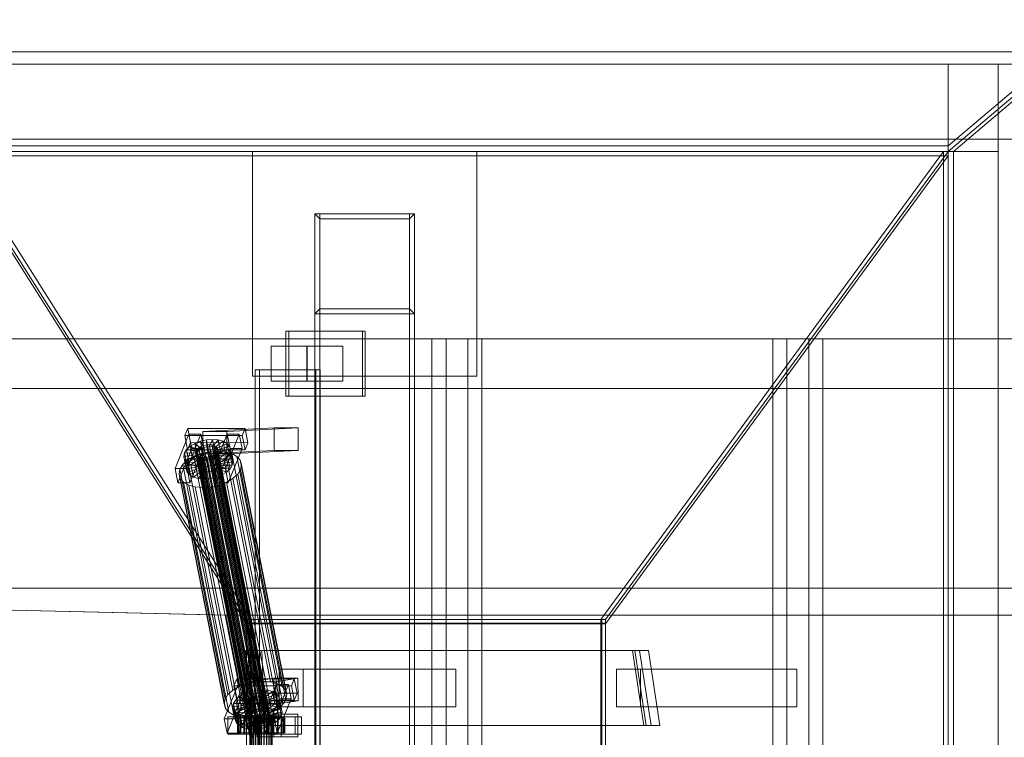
# Model space of a CAD drawing. Header units: millimetres. Extents: x -4395 to 65662, y -65530 to 6847.
# Tile 498 of 656: x 1730 to 2519, y -17870 to -17294. Entities that reach past the tile are written whole.
import ezdxf

# ---------------------------------------------------------------- set-up
doc = ezdxf.new("R2010")
doc.units = ezdxf.units.MM
for name, color, linetype, lineweight in [('superior_C01', 7, 'Continuous', 0), ('superior_tolva', 7, 'Continuous', 0), ('superior_tolva-C01', 7, 'Continuous', 0)]:
    doc.layers.add(name, color=color, linetype=linetype, lineweight=lineweight)

msp = doc.modelspace()

# ---------------------------------------------------------------- linework, layer by layer
at = {"layer": 'superior_C01'}
for p, q in [((1916.267, -17580), (1916.267, -17400)), ((1916.267, -17400), (2096.267, -17400)), ((2096.267, -17400), (2096.267, -17580)), ((2046.267, -17450), (1966.267, -17450)), ((1970.267, -17454), (1966.267, -17450)), ((1966.267, -17450), (1966.267, -17530)), ((1966.267, -17450), (1966.267, -18550)), ((1970.267, -17450), (1966.267, -17450)), ((1970.267, -18550), (1970.267, -17450)), ((1970.267, -17450), (2042.267, -17450)), ((2042.267, -17454), (1970.267, -17454)), ((1970.267, -17454), (1970.267, -17526)), ((2042.267, -17454), (2046.267, -17450)), ((2042.267, -17450), (2042.267, -18550)), ((2046.267, -17450), (2042.267, -17450)), ((2042.267, -17526), (2042.267, -17454)), ((2046.267, -17530), (2046.267, -17450)), ((2046.267, -18550), (2046.267, -17450)), ((1966.267, -17530), (1970.267, -17526)), ((1970.267, -17526), (2042.267, -17526)), ((2042.267, -17526), (2046.267, -17530)), ((1966.267, -17530), (2046.267, -17530)), ((2004.488, -17544), (1943.09, -17544)), ((1943.09, -17544), (1943.09, -17596)), ((1945.348, -17544), (1943.09, -17544)), ((1945.348, -17596), (1945.348, -17544)), ((1945.348, -17544), (2006.746, -17544)), ((2004.488, -17596), (2004.488, -17544)), ((2004.488, -17544), (2006.746, -17544)), ((2006.746, -17544), (2006.746, -17596)), ((2589.177, -17550), (1437.97, -17550)), ((1449.26, -17550), (2600.468, -17550)), ((2672.163, -17550), (1485.391, -17550)), ((1494.418, -17550), (2681.189, -17550)), ((2088.995, -17550), (2060.214, -17550)), ((2060.214, -17550), (2060.214, -18450)), ((2071.504, -17550), (2060.214, -17550)), ((2071.504, -18450), (2071.504, -17550)), ((2071.504, -17550), (2100.285, -17550)), ((2088.995, -18450), (2088.995, -17550)), ((2088.995, -17550), (2100.285, -17550)), ((2100.285, -17550), (2100.285, -18450)), ((2362.406, -17550), (2333.626, -17550)), ((2333.626, -17550), (2333.626, -18450)), ((2344.916, -17550), (2333.626, -17550)), ((2344.916, -18450), (2344.916, -17550)), ((2344.916, -17550), (2373.697, -17550)), ((2362.406, -18450), (2362.406, -17550)), ((2362.406, -17550), (2373.697, -17550)), ((2373.697, -17550), (2373.697, -18450)), ((1960.077, -17556), (1931.297, -17556)), ((1931.297, -17556), (1931.297, -17584)), ((1959.963, -17556), (1931.297, -17556)), ((1959.963, -17584), (1959.963, -17556)), ((1959.963, -17556), (1988.743, -17556)), ((1960.077, -17584), (1960.077, -17556)), ((1960.077, -17556), (1988.743, -17556)), ((1988.743, -17556), (1988.743, -17584)), ((1967.232, -17575), (1918.497, -17575)), ((1918.497, -17575), (1918.497, -18425)), ((1921.884, -17575), (1918.497, -17575)), ((1921.884, -18425), (1921.884, -17575)), ((1921.884, -17575), (1970.619, -17575)), ((1967.232, -18425), (1967.232, -17575)), ((1967.232, -17575), (1970.619, -17575)), ((1970.619, -17575), (1970.619, -18425)), ((2096.267, -17580), (1916.267, -17580)), ((1437.97, -17590), (2589.177, -17590)), ((1449.26, -17590), (2600.468, -17590)), ((1485.391, -17590), (2672.163, -17590)), ((1494.418, -17590), (2681.189, -17590)), ((1931.297, -17584), (1960.077, -17584)), ((1931.297, -17584), (1959.963, -17584)), ((1988.743, -17584), (1959.963, -17584)), ((1988.743, -17584), (1960.077, -17584)), ((1943.09, -17596), (2004.488, -17596)), ((1943.09, -17596), (1945.348, -17596)), ((2006.746, -17596), (1945.348, -17596)), ((2006.746, -17596), (2004.488, -17596)), ((1864.346, -17621.857), (1862.027, -17627.592)), ((1866.599, -17633.325), (1864.346, -17621.857)), ((1864.346, -17621.857), (1910.394, -17621.914)), ((1933.741, -17621.488), (1876.549, -17624.356)), ((1895.736, -17624.356), (1952.928, -17621.488)), ((1908.076, -17627.65), (1910.394, -17621.914)), ((1910.394, -17621.914), (1912.648, -17633.382)), ((1933.813, -17639.486), (1933.741, -17621.488)), ((1933.741, -17621.488), (1952.928, -17621.488)), ((1952.928, -17621.488), (1953, -17639.486)), ((1865.369, -17626.449), (1854.24, -17653.98)), ((1908.076, -17627.65), (1862.027, -17627.592)), ((1862.027, -17627.592), (1864.281, -17639.061)), ((1863.833, -17653.992), (1874.963, -17626.461)), ((1867.623, -17637.917), (1865.369, -17626.449)), ((1865.369, -17626.449), (1874.963, -17626.461)), ((1874.581, -17632.183), (1879.417, -17631.1)), ((1874.963, -17626.461), (1877.216, -17637.929)), ((1895.736, -17624.356), (1876.549, -17624.356)), ((1876.549, -17624.356), (1876.621, -17642.354)), ((1879.417, -17631.1), (1884.285, -17630.735)), ((1879.417, -17631.1), (1879.661, -17636.643)), ((1881.349, -17640.93), (1879.417, -17631.1)), ((1884.285, -17630.735), (1881.966, -17636.47)), ((1888.853, -17631.112), (1884.13, -17636.649)), ((1886.216, -17640.564), (1884.285, -17630.735)), ((1884.285, -17630.735), (1888.853, -17631.112)), ((1896.068, -17626.487), (1884.938, -17654.019)), ((1890.784, -17640.942), (1888.853, -17631.112)), ((1888.853, -17631.112), (1892.809, -17632.206)), ((1894.532, -17654.031), (1905.661, -17626.499)), ((1895.808, -17642.354), (1895.736, -17624.356)), ((1898.321, -17637.955), (1896.068, -17626.487)), ((1896.068, -17626.487), (1905.661, -17626.499)), ((1905.661, -17626.499), (1907.915, -17637.967)), ((1910.329, -17639.118), (1908.076, -17627.65)), ((1856.493, -17665.449), (1867.623, -17637.917)), ((1861.652, -17641.61), (1863.413, -17638.79)), ((1863.413, -17638.79), (1866.297, -17636.164)), ((1863.413, -17638.79), (1872.08, -17640.286)), ((1865.345, -17648.62), (1863.413, -17638.79)), ((1864.281, -17639.061), (1866.599, -17633.325)), ((1864.281, -17639.061), (1910.329, -17639.118)), ((1877.216, -17637.929), (1866.086, -17665.461)), ((1866.297, -17636.164), (1870.106, -17633.91)), ((1866.297, -17636.164), (1873.446, -17639.042)), ((1868.228, -17645.994), (1866.297, -17636.164)), ((1912.648, -17633.382), (1866.599, -17633.325)), ((1877.216, -17637.929), (1867.623, -17637.917)), ((1870.106, -17633.91), (1874.581, -17632.183)), ((1870.106, -17633.91), (1875.25, -17637.975)), ((1872.037, -17643.74), (1870.106, -17633.91)), ((1870.924, -17639.983), (1871.758, -17638.648)), ((1871.758, -17638.648), (1873.124, -17637.404)), ((1913.767, -17852.446), (1871.758, -17638.648)), ((1873.446, -17639.042), (1872.08, -17640.286)), ((1873.124, -17637.404), (1874.928, -17636.336)), ((1915.133, -17851.202), (1873.124, -17637.404)), ((1875.25, -17637.975), (1873.446, -17639.042)), ((1873.446, -17639.042), (1875.377, -17648.872)), ((1874.581, -17632.183), (1877.37, -17637.157)), ((1876.513, -17642.013), (1874.581, -17632.183)), ((1874.928, -17636.336), (1877.048, -17635.518)), ((1916.937, -17850.135), (1874.928, -17636.336)), ((1877.37, -17637.157), (1875.25, -17637.975)), ((1875.25, -17637.975), (1877.181, -17647.804)), ((1877.048, -17635.518), (1879.339, -17635.005)), ((1919.057, -17849.317), (1877.048, -17635.518)), ((1879.661, -17636.643), (1877.37, -17637.157)), ((1877.37, -17637.157), (1879.301, -17646.986)), ((1879.339, -17635.005), (1881.644, -17634.832)), ((1921.348, -17848.804), (1879.339, -17635.005)), ((1881.966, -17636.47), (1879.661, -17636.643)), ((1879.661, -17636.643), (1881.592, -17646.473)), ((1881.644, -17634.832), (1883.808, -17635.011)), ((1923.654, -17848.631), (1881.644, -17634.832)), ((1881.966, -17636.47), (1883.898, -17646.3)), ((1884.13, -17636.649), (1881.966, -17636.47)), ((1883.808, -17635.011), (1885.682, -17635.529)), ((1925.817, -17848.809), (1883.808, -17635.011)), ((1884.13, -17636.649), (1886.061, -17646.479)), ((1886.004, -17637.167), (1884.13, -17636.649)), ((1885.682, -17635.529), (1887.138, -17636.352)), ((1927.691, -17849.328), (1885.682, -17635.529)), ((1892.809, -17632.206), (1886.004, -17637.167)), ((1886.004, -17637.167), (1887.935, -17646.997)), ((1887.46, -17637.99), (1886.004, -17637.167)), ((1887.138, -17636.352), (1888.078, -17637.422)), ((1929.148, -17850.15), (1887.138, -17636.352)), ((1887.192, -17665.487), (1898.321, -17637.955)), ((1895.883, -17633.943), (1887.46, -17637.99)), ((1887.46, -17637.99), (1889.392, -17647.82)), ((1888.4, -17639.061), (1887.46, -17637.99)), ((1888.078, -17637.422), (1888.438, -17638.668)), ((1930.088, -17851.221), (1888.078, -17637.422)), ((1888.438, -17638.668), (1888.192, -17640.005)), ((1897.868, -17636.203), (1888.4, -17639.061)), ((1888.4, -17639.061), (1890.332, -17648.891)), ((1888.76, -17640.307), (1888.4, -17639.061)), ((1930.447, -17852.467), (1888.438, -17638.668)), ((1898.626, -17638.834), (1888.76, -17640.307)), ((1894.74, -17642.036), (1892.809, -17632.206)), ((1892.809, -17632.206), (1895.883, -17633.943)), ((1897.815, -17643.772), (1895.883, -17633.943)), ((1895.883, -17633.943), (1897.868, -17636.203)), ((1907.915, -17637.967), (1896.785, -17665.499)), ((1899.799, -17646.033), (1897.868, -17636.203)), ((1897.868, -17636.203), (1898.626, -17638.834)), ((1898.626, -17638.834), (1898.107, -17641.655)), ((1907.915, -17637.967), (1898.321, -17637.955)), ((1900.558, -17648.664), (1898.626, -17638.834)), ((1912.648, -17633.382), (1910.329, -17639.118)), ((1861.133, -17644.431), (1861.652, -17641.61)), ((1861.133, -17644.431), (1871, -17642.958)), ((1861.891, -17647.062), (1861.133, -17644.431)), ((1863.064, -17654.261), (1861.133, -17644.431)), ((1861.652, -17641.61), (1871.246, -17641.622)), ((1863.584, -17651.44), (1861.652, -17641.61)), ((1861.891, -17647.062), (1871.359, -17644.204)), ((1863.876, -17649.322), (1872.299, -17645.275)), ((1864.297, -17647.428), (1869.389, -17644.416)), ((1868.228, -17645.994), (1865.345, -17648.62)), ((1866.951, -17651.059), (1873.755, -17646.098)), ((1872.037, -17643.74), (1868.228, -17645.994)), ((1875.377, -17648.872), (1868.228, -17645.994)), ((1869.389, -17644.416), (1875.372, -17642.107)), ((1905.604, -17828.725), (1869.389, -17644.416)), ((1870.678, -17641.32), (1870.924, -17639.983)), ((1871.037, -17642.566), (1870.678, -17641.32)), ((1912.687, -17855.119), (1870.678, -17641.32)), ((1870.907, -17652.153), (1875.629, -17646.616)), ((1912.933, -17853.782), (1870.924, -17639.983)), ((1871.246, -17641.622), (1871, -17642.958)), ((1871, -17642.958), (1871.359, -17644.204)), ((1871, -17642.958), (1872.931, -17652.788)), ((1871.977, -17643.637), (1871.037, -17642.566)), ((1913.046, -17856.365), (1871.037, -17642.566)), ((1872.08, -17640.286), (1871.246, -17641.622)), ((1871.246, -17641.622), (1873.177, -17651.452)), ((1871.359, -17644.204), (1872.299, -17645.275)), ((1871.359, -17644.204), (1873.29, -17654.034)), ((1873.433, -17644.459), (1871.977, -17643.637)), ((1913.986, -17857.435), (1871.977, -17643.637)), ((1876.513, -17642.013), (1872.037, -17643.74)), ((1877.181, -17647.804), (1872.037, -17643.74)), ((1872.08, -17640.286), (1874.011, -17650.116)), ((1872.299, -17645.275), (1873.755, -17646.098)), ((1872.299, -17645.275), (1874.23, -17655.105)), ((1875.307, -17644.978), (1873.433, -17644.459)), ((1915.443, -17858.258), (1873.433, -17644.459)), ((1873.755, -17646.098), (1875.629, -17646.616)), ((1873.755, -17646.098), (1875.687, -17655.927)), ((1877.471, -17645.156), (1875.307, -17644.978)), ((1917.317, -17858.776), (1875.307, -17644.978)), ((1875.372, -17642.107), (1881.837, -17640.659)), ((1911.587, -17826.416), (1875.372, -17642.107)), ((1875.474, -17652.53), (1877.793, -17646.795)), ((1875.629, -17646.616), (1877.793, -17646.795)), ((1875.629, -17646.616), (1877.561, -17656.446)), ((1881.349, -17640.93), (1876.513, -17642.013)), ((1879.301, -17646.986), (1876.513, -17642.013)), ((1933.813, -17639.486), (1876.621, -17642.354)), ((1876.621, -17642.354), (1895.808, -17642.354)), ((1877.181, -17647.804), (1879.301, -17646.986)), ((1879.777, -17644.983), (1877.471, -17645.156)), ((1919.48, -17858.955), (1877.471, -17645.156)), ((1877.793, -17646.795), (1880.099, -17646.622)), ((1877.793, -17646.795), (1879.724, -17656.624)), ((1879.301, -17646.986), (1881.592, -17646.473)), ((1882.067, -17644.47), (1879.777, -17644.983)), ((1921.786, -17858.782), (1879.777, -17644.983)), ((1880.099, -17646.622), (1882.389, -17646.108)), ((1880.342, -17652.165), (1880.099, -17646.622)), ((1880.099, -17646.622), (1882.03, -17656.451)), ((1886.216, -17640.564), (1881.349, -17640.93)), ((1881.592, -17646.473), (1881.349, -17640.93)), ((1881.592, -17646.473), (1883.898, -17646.3)), ((1881.837, -17640.659), (1888.344, -17640.17)), ((1918.052, -17824.968), (1881.837, -17640.659)), ((1884.187, -17643.652), (1882.067, -17644.47)), ((1924.077, -17858.269), (1882.067, -17644.47)), ((1882.389, -17646.108), (1884.509, -17645.29)), ((1885.178, -17651.082), (1882.389, -17646.108)), ((1882.389, -17646.108), (1884.321, -17655.938)), ((1883.898, -17646.3), (1886.216, -17640.564)), ((1883.898, -17646.3), (1886.061, -17646.479)), ((1885.992, -17642.585), (1884.187, -17643.652)), ((1926.197, -17857.451), (1884.187, -17643.652)), ((1884.509, -17645.29), (1886.313, -17644.223)), ((1889.653, -17649.355), (1884.509, -17645.29)), ((1884.509, -17645.29), (1886.441, -17655.12)), ((1887.357, -17641.341), (1885.992, -17642.585)), ((1928.001, -17856.383), (1885.992, -17642.585)), ((1886.061, -17646.479), (1890.784, -17640.942)), ((1886.061, -17646.479), (1887.935, -17646.997)), ((1890.784, -17640.942), (1886.216, -17640.564)), ((1886.313, -17644.223), (1887.679, -17642.979)), ((1893.462, -17647.101), (1886.313, -17644.223)), ((1886.313, -17644.223), (1888.245, -17654.053)), ((1888.192, -17640.005), (1887.357, -17641.341)), ((1929.367, -17855.139), (1887.357, -17641.341)), ((1887.679, -17642.979), (1888.514, -17641.643)), ((1896.346, -17644.475), (1887.679, -17642.979)), ((1887.679, -17642.979), (1889.611, -17652.809)), ((1887.935, -17646.997), (1894.74, -17642.036)), ((1887.935, -17646.997), (1889.392, -17647.82)), ((1888.192, -17640.005), (1930.201, -17853.804)), ((1888.344, -17640.17), (1894.45, -17640.674)), ((1924.559, -17824.479), (1888.344, -17640.17)), ((1888.514, -17641.643), (1888.76, -17640.307)), ((1888.514, -17641.643), (1898.107, -17641.655)), ((1890.445, -17651.473), (1888.514, -17641.643)), ((1888.76, -17640.307), (1890.691, -17650.137)), ((1889.392, -17647.82), (1897.815, -17643.772)), ((1890.332, -17648.891), (1899.799, -17646.033)), ((1894.74, -17642.036), (1890.784, -17640.942)), ((1896.346, -17644.475), (1893.462, -17647.101)), ((1894.45, -17640.674), (1899.739, -17642.137)), ((1930.665, -17824.984), (1894.45, -17640.674)), ((1897.815, -17643.772), (1894.74, -17642.036)), ((1953, -17639.486), (1895.808, -17642.354)), ((1898.107, -17641.655), (1896.346, -17644.475)), ((1898.277, -17654.305), (1896.346, -17644.475)), ((1899.799, -17646.033), (1897.815, -17643.772)), ((1898.107, -17641.655), (1900.038, -17651.485)), ((1899.739, -17642.137), (1903.85, -17644.459)), ((1935.954, -17826.446), (1899.739, -17642.137)), ((1900.558, -17648.664), (1899.799, -17646.033)), ((1903.85, -17644.459), (1906.502, -17647.481)), ((1940.064, -17828.768), (1903.85, -17644.459)), ((1953, -17639.486), (1933.813, -17639.486)), ((1863.833, -17653.992), (1854.24, -17653.98)), ((1854.24, -17653.98), (1856.493, -17665.449)), ((1857.394, -17658.48), (1858.088, -17654.709)), ((1858.088, -17654.709), (1860.442, -17650.939)), ((1894.303, -17839.018), (1858.088, -17654.709)), ((1860.442, -17650.939), (1864.297, -17647.428)), ((1896.657, -17835.248), (1860.442, -17650.939)), ((1863.876, -17649.322), (1861.891, -17647.062)), ((1863.823, -17656.892), (1861.891, -17647.062)), ((1863.584, -17651.44), (1863.064, -17654.261)), ((1872.931, -17652.788), (1863.064, -17654.261)), ((1863.064, -17654.261), (1863.823, -17656.892)), ((1865.345, -17648.62), (1863.584, -17651.44)), ((1873.177, -17651.452), (1863.584, -17651.44)), ((1873.29, -17654.034), (1863.823, -17656.892)), ((1866.086, -17665.461), (1863.833, -17653.992)), ((1866.951, -17651.059), (1863.876, -17649.322)), ((1865.807, -17659.152), (1863.876, -17649.322)), ((1900.512, -17831.737), (1864.297, -17647.428)), ((1874.011, -17650.116), (1865.345, -17648.62)), ((1870.907, -17652.153), (1866.951, -17651.059)), ((1868.882, -17660.889), (1866.951, -17651.059)), ((1875.474, -17652.53), (1870.907, -17652.153)), ((1872.838, -17661.983), (1870.907, -17652.153)), ((1872.931, -17652.788), (1873.177, -17651.452)), ((1873.29, -17654.034), (1872.931, -17652.788)), ((1873.177, -17651.452), (1874.011, -17650.116)), ((1874.23, -17655.105), (1873.29, -17654.034)), ((1874.011, -17650.116), (1875.377, -17648.872)), ((1875.377, -17648.872), (1877.181, -17647.804)), ((1880.342, -17652.165), (1875.474, -17652.53)), ((1877.406, -17662.36), (1875.474, -17652.53)), ((1885.178, -17651.082), (1880.342, -17652.165)), ((1882.273, -17661.995), (1880.342, -17652.165)), ((1894.532, -17654.031), (1884.938, -17654.019)), ((1884.938, -17654.019), (1887.192, -17665.487)), ((1889.653, -17649.355), (1885.178, -17651.082)), ((1887.11, -17660.912), (1885.178, -17651.082)), ((1888.245, -17654.053), (1886.441, -17655.12)), ((1889.611, -17652.809), (1888.245, -17654.053)), ((1888.245, -17654.053), (1895.394, -17656.931)), ((1889.392, -17647.82), (1890.332, -17648.891)), ((1890.445, -17651.473), (1889.611, -17652.809)), ((1889.611, -17652.809), (1898.277, -17654.305)), ((1893.462, -17647.101), (1889.653, -17649.355)), ((1891.585, -17659.184), (1889.653, -17649.355)), ((1890.332, -17648.891), (1890.691, -17650.137)), ((1890.691, -17650.137), (1890.445, -17651.473)), ((1900.038, -17651.485), (1890.445, -17651.473)), ((1890.691, -17650.137), (1900.558, -17648.664)), ((1895.394, -17656.931), (1893.462, -17647.101)), ((1896.785, -17665.499), (1894.532, -17654.031)), ((1895.394, -17656.931), (1898.277, -17654.305)), ((1898.277, -17654.305), (1900.038, -17651.485)), ((1900.038, -17651.485), (1900.558, -17648.664)), ((1906.822, -17654.769), (1904.467, -17658.539)), ((1906.502, -17647.481), (1907.516, -17650.998)), ((1942.717, -17831.79), (1906.502, -17647.481)), ((1907.516, -17650.998), (1906.822, -17654.769)), ((1906.822, -17654.769), (1943.037, -17839.078)), ((1943.731, -17835.307), (1907.516, -17650.998)), ((1858.408, -17661.997), (1857.394, -17658.48)), ((1893.609, -17842.789), (1857.394, -17658.48)), ((1861.06, -17665.019), (1858.408, -17661.997)), ((1894.622, -17846.306), (1858.408, -17661.997)), ((1863.823, -17656.892), (1865.807, -17659.152)), ((1874.23, -17655.105), (1865.807, -17659.152)), ((1865.807, -17659.152), (1868.882, -17660.889)), ((1875.687, -17655.927), (1868.882, -17660.889)), ((1868.882, -17660.889), (1872.838, -17661.983)), ((1877.561, -17656.446), (1872.838, -17661.983)), ((1872.838, -17661.983), (1877.406, -17662.36)), ((1875.687, -17655.927), (1874.23, -17655.105)), ((1877.561, -17656.446), (1875.687, -17655.927)), ((1879.724, -17656.624), (1877.406, -17662.36)), ((1877.406, -17662.36), (1882.273, -17661.995)), ((1879.724, -17656.624), (1877.561, -17656.446)), ((1882.03, -17656.451), (1879.724, -17656.624)), ((1884.321, -17655.938), (1882.03, -17656.451)), ((1882.03, -17656.451), (1882.273, -17661.995)), ((1882.273, -17661.995), (1887.11, -17660.912)), ((1886.441, -17655.12), (1884.321, -17655.938)), ((1884.321, -17655.938), (1887.11, -17660.912)), ((1886.441, -17655.12), (1891.585, -17659.184)), ((1887.11, -17660.912), (1891.585, -17659.184)), ((1891.585, -17659.184), (1895.394, -17656.931)), ((1900.613, -17662.05), (1895.521, -17665.062)), ((1904.467, -17658.539), (1900.613, -17662.05)), ((1936.828, -17846.359), (1900.613, -17662.05)), ((1940.682, -17842.848), (1904.467, -17658.539)), ((1856.493, -17665.449), (1866.086, -17665.461)), ((1865.171, -17667.341), (1861.06, -17665.019)), ((1897.275, -17849.328), (1861.06, -17665.019)), ((1870.459, -17668.803), (1865.171, -17667.341)), ((1901.386, -17851.65), (1865.171, -17667.341)), ((1876.565, -17669.308), (1870.459, -17668.803)), ((1906.674, -17853.113), (1870.459, -17668.803)), ((1883.073, -17668.819), (1876.565, -17669.308)), ((1912.78, -17853.617), (1876.565, -17669.308)), ((1889.538, -17667.371), (1883.073, -17668.819)), ((1919.288, -17853.128), (1883.073, -17668.819)), ((1887.192, -17665.487), (1896.785, -17665.499)), ((1895.521, -17665.062), (1889.538, -17667.371)), ((1925.753, -17851.68), (1889.538, -17667.371)), ((1931.736, -17849.371), (1895.521, -17665.062)), ((993.259, -17750), (1895.052, -17771.702)), ((1896.736, -17771.702), (994.943, -17750)), ((1105.699, -17750), (10210.031, -17750)), ((10211.451, -17750), (1107.119, -17750)), ((1895.052, -17771.702), (1914.367, -17870)), ((1895.052, -17771.702), (1896.736, -17771.702)), ((1895.052, -17771.702), (2835.677, -17771.702)), ((1916.05, -17870), (1896.736, -17771.702)), ((2837.361, -17771.702), (1896.736, -17771.702)), ((2221.088, -17800), (1911.026, -17800)), ((1911.026, -17800), (1913.496, -17860)), ((1912.72, -17800), (1911.026, -17800)), ((2222.781, -17800), (1912.72, -17800)), ((1912.72, -17800), (1915.19, -17860)), ((1916.671, -17800), (1912.72, -17800)), ((2226.733, -17800), (1916.671, -17800)), ((1916.671, -17800), (1919.141, -17860)), ((1923.728, -17800), (1916.671, -17800)), ((1926.197, -17860), (1923.728, -17800)), ((1923.728, -17800), (2233.789, -17800)), ((2230.237, -17860), (2221.088, -17800)), ((2221.088, -17800), (2222.781, -17800)), ((2231.931, -17860), (2222.781, -17800)), ((2222.781, -17800), (2226.733, -17800)), ((2235.882, -17860), (2226.733, -17800)), ((2226.733, -17800), (2233.789, -17800)), ((2233.789, -17800), (2242.938, -17860)), ((1957.008, -17815), (1937.821, -17815)), ((1937.821, -17815), (1937.821, -17845)), ((2060.214, -17815), (1937.821, -17815)), ((1957.008, -17845), (1957.008, -17815)), ((1957.008, -17815), (2079.401, -17815)), ((2060.214, -17845), (2060.214, -17815)), ((2060.214, -17815), (2079.401, -17815)), ((2079.401, -17815), (2079.401, -17845)), ((2227.402, -17815), (2208.215, -17815)), ((2208.215, -17815), (2208.215, -17845)), ((2333.626, -17815), (2208.215, -17815)), ((2227.402, -17845), (2227.402, -17815)), ((2227.402, -17815), (2352.813, -17815)), ((2333.626, -17845), (2333.626, -17815)), ((2333.626, -17815), (2352.813, -17815)), ((2352.813, -17815), (2352.813, -17845)), ((1904.803, -17827.141), (1893.674, -17854.673)), ((1903.78, -17822.549), (1901.461, -17828.285)), ((1947.51, -17828.342), (1901.461, -17828.285)), ((1901.461, -17828.285), (1903.715, -17839.753)), ((1903.267, -17854.685), (1914.397, -17827.153)), ((1906.033, -17834.017), (1903.78, -17822.549)), ((1903.78, -17822.549), (1949.828, -17822.606)), ((1907.057, -17838.609), (1904.803, -17827.141)), ((1904.803, -17827.141), (1914.397, -17827.153)), ((1911.587, -17826.416), (1905.604, -17828.725)), ((1918.052, -17824.968), (1911.587, -17826.416)), ((1914.397, -17827.153), (1916.65, -17838.621)), ((1933.43, -17822.189), (1915.902, -17825.057)), ((1935.088, -17825.057), (1915.902, -17825.057)), ((1915.902, -17825.057), (1916.136, -17843.038)), ((1924.559, -17824.479), (1918.052, -17824.968)), ((1935.502, -17827.179), (1924.372, -17854.711)), ((1930.665, -17824.984), (1924.559, -17824.479)), ((1935.954, -17826.446), (1930.665, -17824.984)), ((1933.664, -17840.17), (1933.43, -17822.189)), ((1933.43, -17822.189), (1952.616, -17822.189)), ((1933.966, -17854.723), (1945.095, -17827.191)), ((1935.088, -17825.057), (1952.616, -17822.189)), ((1935.323, -17843.038), (1935.088, -17825.057)), ((1937.755, -17838.647), (1935.502, -17827.179)), ((1935.502, -17827.179), (1945.095, -17827.191)), ((1940.064, -17828.768), (1935.954, -17826.446)), ((1945.095, -17827.191), (1947.349, -17838.659)), ((1947.51, -17828.342), (1949.828, -17822.606)), ((1949.763, -17839.81), (1947.51, -17828.342)), ((1949.828, -17822.606), (1952.082, -17834.074)), ((1952.616, -17822.189), (1952.851, -17840.17)), ((1896.657, -17835.248), (1894.303, -17839.018)), ((1900.512, -17831.737), (1896.657, -17835.248)), ((1905.604, -17828.725), (1900.512, -17831.737)), ((1903.715, -17839.753), (1906.033, -17834.017)), ((1905.731, -17836.856), (1909.54, -17834.603)), ((1952.082, -17834.074), (1906.033, -17834.017)), ((1909.54, -17834.603), (1914.015, -17832.875)), ((1909.54, -17834.603), (1914.684, -17838.667)), ((1911.471, -17844.433), (1909.54, -17834.603)), ((1914.015, -17832.875), (1918.851, -17831.792)), ((1914.015, -17832.875), (1916.804, -17837.849)), ((1915.947, -17842.705), (1914.015, -17832.875)), ((1918.851, -17831.792), (1923.719, -17831.427)), ((1918.851, -17831.792), (1919.095, -17837.336)), ((1920.783, -17841.622), (1918.851, -17831.792)), ((1923.719, -17831.427), (1921.4, -17837.163)), ((1928.287, -17831.804), (1923.564, -17837.341)), ((1925.65, -17841.257), (1923.719, -17831.427)), ((1923.719, -17831.427), (1928.287, -17831.804)), ((1932.243, -17832.898), (1925.438, -17837.86)), ((1935.317, -17834.635), (1926.894, -17838.682)), ((1930.218, -17841.634), (1928.287, -17831.804)), ((1928.287, -17831.804), (1932.243, -17832.898)), ((1934.174, -17842.728), (1932.243, -17832.898)), ((1932.243, -17832.898), (1935.317, -17834.635)), ((1937.249, -17844.465), (1935.317, -17834.635)), ((1935.317, -17834.635), (1937.302, -17836.895)), ((1942.717, -17831.79), (1940.064, -17828.768)), ((1943.731, -17835.307), (1942.717, -17831.79)), ((1943.037, -17839.078), (1943.731, -17835.307)), ((1952.082, -17834.074), (1949.763, -17839.81)), ((1894.303, -17839.018), (1893.609, -17842.789)), ((1893.609, -17842.789), (1894.622, -17846.306)), ((1895.927, -17866.141), (1907.057, -17838.609)), ((1900.567, -17845.123), (1901.086, -17842.302)), ((1900.567, -17845.123), (1910.434, -17843.65)), ((1901.086, -17842.302), (1902.847, -17839.482)), ((1901.086, -17842.302), (1910.68, -17842.314)), ((1903.018, -17852.132), (1901.086, -17842.302)), ((1902.847, -17839.482), (1905.731, -17836.856)), ((1902.847, -17839.482), (1911.514, -17840.978)), ((1904.779, -17849.312), (1902.847, -17839.482)), ((1903.715, -17839.753), (1949.763, -17839.81)), ((1916.65, -17838.621), (1905.52, -17866.153)), ((1905.731, -17836.856), (1912.88, -17839.734)), ((1907.662, -17846.686), (1905.731, -17836.856)), ((1916.65, -17838.621), (1907.057, -17838.609)), ((1910.68, -17842.314), (1910.434, -17843.65)), ((1910.434, -17843.65), (1910.793, -17844.897)), ((1910.434, -17843.65), (1912.365, -17853.48)), ((1911.514, -17840.978), (1910.68, -17842.314)), ((1910.68, -17842.314), (1912.611, -17852.144)), ((1915.947, -17842.705), (1911.471, -17844.433)), ((1912.88, -17839.734), (1911.514, -17840.978)), ((1911.514, -17840.978), (1913.445, -17850.808)), ((1914.684, -17838.667), (1912.88, -17839.734)), ((1912.88, -17839.734), (1914.811, -17849.564)), ((1916.804, -17837.849), (1914.684, -17838.667)), ((1914.684, -17838.667), (1916.615, -17848.497)), ((1920.783, -17841.622), (1915.947, -17842.705)), ((1918.735, -17847.679), (1915.947, -17842.705)), ((1933.664, -17840.17), (1916.136, -17843.038)), ((1916.136, -17843.038), (1935.323, -17843.038)), ((1919.095, -17837.336), (1916.804, -17837.849)), ((1916.804, -17837.849), (1918.735, -17847.679)), ((1921.4, -17837.163), (1919.095, -17837.336)), ((1919.095, -17837.336), (1921.026, -17847.165)), ((1925.65, -17841.257), (1920.783, -17841.622)), ((1921.026, -17847.165), (1920.783, -17841.622)), ((1921.4, -17837.163), (1923.332, -17846.992)), ((1923.564, -17837.341), (1921.4, -17837.163)), ((1923.332, -17846.992), (1925.65, -17841.257)), ((1923.564, -17837.341), (1925.495, -17847.171)), ((1925.438, -17837.86), (1923.564, -17837.341)), ((1925.438, -17837.86), (1927.369, -17847.689)), ((1926.894, -17838.682), (1925.438, -17837.86)), ((1925.495, -17847.171), (1930.218, -17841.634)), ((1930.218, -17841.634), (1925.65, -17841.257)), ((1925.747, -17844.915), (1927.113, -17843.671)), ((1926.626, -17866.179), (1937.755, -17838.647)), ((1926.894, -17838.682), (1928.826, -17848.512)), ((1927.834, -17839.753), (1926.894, -17838.682)), ((1927.113, -17843.671), (1927.948, -17842.335)), ((1935.78, -17845.167), (1927.113, -17843.671)), ((1927.113, -17843.671), (1929.045, -17853.501)), ((1927.369, -17847.689), (1934.174, -17842.728)), ((1937.302, -17836.895), (1927.834, -17839.753)), ((1927.834, -17839.753), (1929.766, -17849.583)), ((1928.194, -17840.999), (1927.834, -17839.753)), ((1927.948, -17842.335), (1928.194, -17840.999)), ((1927.948, -17842.335), (1937.541, -17842.347)), ((1929.879, -17852.165), (1927.948, -17842.335)), ((1938.06, -17839.526), (1928.194, -17840.999)), ((1928.194, -17840.999), (1930.125, -17850.829)), ((1934.174, -17842.728), (1930.218, -17841.634)), ((1952.851, -17840.17), (1933.664, -17840.17)), ((1937.249, -17844.465), (1934.174, -17842.728)), ((1952.851, -17840.17), (1935.323, -17843.038)), ((1937.541, -17842.347), (1935.78, -17845.167)), ((1947.349, -17838.659), (1936.219, -17866.191)), ((1936.828, -17846.359), (1940.682, -17842.848)), ((1939.233, -17846.725), (1937.302, -17836.895)), ((1937.302, -17836.895), (1938.06, -17839.526)), ((1938.06, -17839.526), (1937.541, -17842.347)), ((1937.541, -17842.347), (1939.472, -17852.177)), ((1947.349, -17838.659), (1937.755, -17838.647)), ((1939.992, -17849.356), (1938.06, -17839.526)), ((1940.682, -17842.848), (1943.037, -17839.078)), ((1894.622, -17846.306), (1897.275, -17849.328)), ((1897.275, -17849.328), (1901.386, -17851.65)), ((1901.325, -17847.754), (1900.567, -17845.123)), ((1902.498, -17854.953), (1900.567, -17845.123)), ((1901.325, -17847.754), (1910.793, -17844.897)), ((1903.31, -17850.015), (1901.325, -17847.754)), ((1903.257, -17857.584), (1901.325, -17847.754)), ((1901.386, -17851.65), (1906.674, -17853.113)), ((1903.018, -17852.132), (1902.498, -17854.953)), ((1904.779, -17849.312), (1903.018, -17852.132)), ((1912.611, -17852.144), (1903.018, -17852.132)), ((1903.31, -17850.015), (1911.733, -17845.967)), ((1906.385, -17851.751), (1903.31, -17850.015)), ((1905.241, -17859.844), (1903.31, -17850.015)), ((1907.662, -17846.686), (1904.779, -17849.312)), ((1913.445, -17850.808), (1904.779, -17849.312)), ((1906.385, -17851.751), (1913.189, -17846.79)), ((1910.341, -17852.845), (1906.385, -17851.751)), ((1908.316, -17861.581), (1906.385, -17851.751)), ((1911.471, -17844.433), (1907.662, -17846.686)), ((1914.811, -17849.564), (1907.662, -17846.686)), ((1910.341, -17852.845), (1915.063, -17847.308)), ((1910.793, -17844.897), (1911.733, -17845.967)), ((1910.793, -17844.897), (1912.724, -17854.726)), ((1916.615, -17848.497), (1911.471, -17844.433)), ((1911.733, -17845.967), (1913.189, -17846.79)), ((1911.733, -17845.967), (1913.664, -17855.797)), ((1912.365, -17853.48), (1912.611, -17852.144)), ((1912.611, -17852.144), (1913.445, -17850.808)), ((1913.189, -17846.79), (1915.063, -17847.308)), ((1913.189, -17846.79), (1915.121, -17856.62)), ((1913.445, -17850.808), (1914.811, -17849.564)), ((1915.133, -17851.202), (1913.767, -17852.446)), ((1914.472, -17852), (1914.222, -17852)), ((1914.222, -17852), (1914.585, -17852)), ((1914.222, -18148), (1914.222, -17852)), ((1915.318, -17852), (1914.472, -17852)), ((1914.472, -18148), (1914.472, -17852)), ((1914.585, -17852), (1915.537, -17852)), ((1914.585, -18148), (1914.585, -17852)), ((1914.811, -17849.564), (1916.615, -17848.497)), ((1914.908, -17853.223), (1917.227, -17847.487)), ((1915.063, -17847.308), (1917.227, -17847.487)), ((1915.063, -17847.308), (1916.995, -17857.138)), ((1916.937, -17850.135), (1915.133, -17851.202)), ((1916.702, -17852), (1915.318, -17852)), ((1915.318, -18148), (1915.318, -17852)), ((1915.537, -17852), (1917.012, -17852)), ((1915.537, -18148), (1915.537, -17852)), ((1916.615, -17848.497), (1918.735, -17847.679)), ((1918.531, -17852), (1916.702, -17852)), ((1916.702, -18148), (1916.702, -17852)), ((1919.057, -17849.317), (1916.937, -17850.135)), ((1917.012, -17852), (1918.911, -17852)), ((1917.012, -18148), (1917.012, -17852)), ((1917.227, -17847.487), (1919.533, -17847.314)), ((1917.227, -17847.487), (1919.158, -17857.317)), ((1920.679, -17852), (1918.531, -17852)), ((1918.531, -18148), (1918.531, -17852)), ((1918.735, -17847.679), (1921.026, -17847.165)), ((1918.911, -17852), (1921.102, -17852)), ((1918.911, -18148), (1918.911, -17852)), ((1921.348, -17848.804), (1919.057, -17849.317)), ((1919.288, -17853.128), (1925.753, -17851.68)), ((1919.533, -17847.314), (1921.823, -17846.801)), ((1919.776, -17852.857), (1919.533, -17847.314)), ((1919.533, -17847.314), (1921.464, -17857.144)), ((1924.612, -17851.774), (1919.776, -17852.857)), ((1939.305, -17851), (1920.118, -17851)), ((1920.118, -17851), (1920.118, -17869)), ((1933.553, -17851), (1920.118, -17851)), ((1923, -17852), (1920.679, -17852)), ((1920.679, -18148), (1920.679, -17852)), ((1921.026, -17847.165), (1923.332, -17846.992)), ((1921.102, -17852), (1923.439, -17852)), ((1921.102, -18148), (1921.102, -17852)), ((1923.654, -17848.631), (1921.348, -17848.804)), ((1921.823, -17846.801), (1923.943, -17845.983)), ((1924.612, -17851.774), (1921.823, -17846.801)), ((1921.823, -17846.801), (1923.755, -17856.631)), ((1925.337, -17852), (1923, -17852)), ((1923, -18148), (1923, -17852)), ((1923.332, -17846.992), (1925.495, -17847.171)), ((1923.439, -17852), (1925.76, -17852)), ((1923.439, -18148), (1923.439, -17852)), ((1925.817, -17848.809), (1923.654, -17848.631)), ((1923.943, -17845.983), (1925.747, -17844.915)), ((1929.087, -17850.047), (1923.943, -17845.983)), ((1923.943, -17845.983), (1925.875, -17855.812)), ((1929.087, -17850.047), (1924.612, -17851.774)), ((1926.544, -17861.604), (1924.612, -17851.774)), ((1927.528, -17852), (1925.337, -17852)), ((1925.337, -18148), (1925.337, -17852)), ((1925.495, -17847.171), (1927.369, -17847.689)), ((1932.896, -17847.793), (1925.747, -17844.915)), ((1925.747, -17844.915), (1927.679, -17854.745)), ((1925.753, -17851.68), (1931.736, -17849.371)), ((1925.76, -17852), (1927.908, -17852)), ((1925.76, -18148), (1925.76, -17852)), ((1927.691, -17849.328), (1925.817, -17848.809)), ((1927.369, -17847.689), (1928.826, -17848.512)), ((1929.427, -17852), (1927.528, -17852)), ((1927.528, -18148), (1927.528, -17852)), ((1929.148, -17850.15), (1927.691, -17849.328)), ((1927.908, -17852), (1929.736, -17852)), ((1927.908, -18148), (1927.908, -17852)), ((1928.826, -17848.512), (1937.249, -17844.465)), ((1928.826, -17848.512), (1929.766, -17849.583)), ((1929.879, -17852.165), (1929.045, -17853.501)), ((1932.896, -17847.793), (1929.087, -17850.047)), ((1931.019, -17859.877), (1929.087, -17850.047)), ((1930.088, -17851.221), (1929.148, -17850.15)), ((1930.902, -17852), (1929.427, -17852)), ((1929.427, -18148), (1929.427, -17852)), ((1929.736, -17852), (1931.121, -17852)), ((1929.736, -18148), (1929.736, -17852)), ((1929.766, -17849.583), (1939.233, -17846.725)), ((1929.766, -17849.583), (1930.125, -17850.829)), ((1930.125, -17850.829), (1929.879, -17852.165)), ((1939.472, -17852.177), (1929.879, -17852.165)), ((1930.447, -17852.467), (1930.088, -17851.221)), ((1930.125, -17850.829), (1939.992, -17849.356)), ((1931.854, -17852), (1930.902, -17852)), ((1930.902, -18148), (1930.902, -17852)), ((1931.121, -17852), (1931.967, -17852)), ((1931.121, -18148), (1931.121, -17852)), ((1931.736, -17849.371), (1936.828, -17846.359)), ((1932.217, -17852), (1931.854, -17852)), ((1931.854, -17852), (1931.854, -18148)), ((1931.967, -17852), (1932.217, -17852)), ((1931.967, -18148), (1931.967, -17852)), ((1932.217, -18148), (1932.217, -17852)), ((1935.78, -17845.167), (1932.896, -17847.793)), ((1934.828, -17857.623), (1932.896, -17847.793)), ((1933.553, -17869), (1933.553, -17851)), ((1933.553, -17851), (1952.74, -17851)), ((1937.711, -17854.997), (1935.78, -17845.167)), ((1939.233, -17846.725), (1937.249, -17844.465)), ((1937.711, -17854.997), (1939.472, -17852.177)), ((1937.821, -17845), (1957.008, -17845)), ((1937.821, -17845), (2060.214, -17845)), ((1939.992, -17849.356), (1939.233, -17846.725)), ((1939.305, -17869), (1939.305, -17851)), ((1939.305, -17851), (1952.74, -17851)), ((1939.472, -17852.177), (1939.992, -17849.356)), ((1952.74, -17851), (1952.74, -17869)), ((2079.401, -17845), (1957.008, -17845)), ((2079.401, -17845), (2060.214, -17845)), ((2208.215, -17845), (2227.402, -17845)), ((2208.215, -17845), (2333.626, -17845)), ((2352.813, -17845), (2227.402, -17845)), ((2352.813, -17845), (2333.626, -17845)), ((1903.267, -17854.685), (1893.674, -17854.673)), ((1893.674, -17854.673), (1895.927, -17866.141)), ((1906.175, -17853), (1896.581, -17853)), ((1896.581, -17853), (1896.581, -17867)), ((1910.13, -17853), (1896.581, -17853)), ((1912.365, -17853.48), (1902.498, -17854.953)), ((1902.498, -17854.953), (1903.257, -17857.584)), ((1912.724, -17854.726), (1903.257, -17857.584)), ((1903.257, -17857.584), (1905.241, -17859.844)), ((1905.52, -17866.153), (1903.267, -17854.685)), ((1904.753, -17854), (1904.225, -17854)), ((1904.225, -17854), (1914.222, -17854)), ((1904.225, -17866), (1904.225, -17854)), ((1904.225, -17854), (1904.992, -17854)), ((1906.539, -17854), (1904.753, -17854)), ((1904.753, -17854), (1914.472, -17854)), ((1904.753, -17866), (1904.753, -17854)), ((1904.992, -17854), (1914.585, -17854)), ((1904.992, -17866), (1904.992, -17854)), ((1904.992, -17854), (1907.001, -17854)), ((1913.664, -17855.797), (1905.241, -17859.844)), ((1905.241, -17859.844), (1908.316, -17861.581)), ((1906.175, -17867), (1906.175, -17853)), ((1906.175, -17853), (1919.723, -17853)), ((1909.461, -17854), (1906.539, -17854)), ((1906.539, -17854), (1915.318, -17854)), ((1906.539, -17866), (1906.539, -17854)), ((1906.674, -17853.113), (1912.78, -17853.617)), ((1952.735, -17853), (1906.687, -17853)), ((1906.687, -17853), (1906.687, -17867)), ((1909.51, -17853), (1906.687, -17853)), ((1907.001, -17854), (1915.537, -17854)), ((1907.001, -17866), (1907.001, -17854)), ((1907.001, -17854), (1910.115, -17854)), ((1915.121, -17856.62), (1908.316, -17861.581)), ((1913.322, -17854), (1909.461, -17854)), ((1909.461, -17854), (1916.702, -17854)), ((1909.461, -17866), (1909.461, -17854)), ((1909.51, -17867), (1909.51, -17853)), ((1909.51, -17853), (1955.558, -17853)), ((1910.115, -17854), (1917.012, -17854)), ((1910.115, -17866), (1910.115, -17854)), ((1910.115, -17854), (1914.123, -17854)), ((1910.13, -17867), (1910.13, -17853)), ((1910.13, -17853), (1919.723, -17853)), ((1914.908, -17853.223), (1910.341, -17852.845)), ((1912.272, -17862.675), (1910.341, -17852.845)), ((1916.995, -17857.138), (1912.272, -17862.675)), ((1912.724, -17854.726), (1912.365, -17853.48)), ((1912.933, -17853.782), (1912.687, -17855.119)), ((1912.687, -17855.119), (1913.046, -17856.365)), ((1913.664, -17855.797), (1912.724, -17854.726)), ((1912.78, -17853.617), (1919.288, -17853.128)), ((1913.767, -17852.446), (1912.933, -17853.782)), ((1913.046, -17856.365), (1913.986, -17857.435)), ((1917.857, -17854), (1913.322, -17854)), ((1913.322, -17854), (1918.531, -17854)), ((1913.322, -17866), (1913.322, -17854)), ((1913.496, -17860), (2230.237, -17860)), ((1913.496, -17860), (1915.19, -17860)), ((1915.121, -17856.62), (1913.664, -17855.797)), ((1913.986, -17857.435), (1915.443, -17858.258)), ((1914.123, -17854), (1918.911, -17854)), ((1914.123, -17866), (1914.123, -17854)), ((1914.123, -17854), (1918.75, -17854)), ((1914.222, -17854), (1914.472, -17854)), ((1914.222, -17854), (1914.222, -17866)), ((1914.585, -17854), (1914.222, -17854)), ((1914.472, -17854), (1915.318, -17854)), ((1914.472, -17854), (1914.472, -17866)), ((1914.585, -17854), (1914.585, -17866)), ((1915.537, -17854), (1914.585, -17854)), ((1919.776, -17852.857), (1914.908, -17853.223)), ((1916.84, -17863.052), (1914.908, -17853.223)), ((1916.995, -17857.138), (1915.121, -17856.62)), ((1915.19, -17860), (2231.931, -17860)), ((1915.19, -17860), (1919.141, -17860)), ((1915.318, -17854), (1916.702, -17854)), ((1915.318, -17854), (1915.318, -17866)), ((1915.443, -17858.258), (1917.317, -17858.776)), ((1915.537, -17854), (1915.537, -17866)), ((1917.012, -17854), (1915.537, -17854)), ((1916.702, -17854), (1918.531, -17854)), ((1916.702, -17854), (1916.702, -17866)), ((1919.158, -17857.317), (1916.84, -17863.052)), ((1919.158, -17857.317), (1916.995, -17857.138)), ((1917.012, -17854), (1917.012, -17866)), ((1918.911, -17854), (1917.012, -17854)), ((1917.317, -17858.776), (1919.48, -17858.955)), ((1922.757, -17854), (1917.857, -17854)), ((1917.857, -17854), (1920.679, -17854)), ((1917.857, -17866), (1917.857, -17854)), ((1918.531, -17854), (1920.679, -17854)), ((1918.531, -17854), (1918.531, -17866)), ((1918.75, -17854), (1921.102, -17854)), ((1918.75, -17866), (1918.75, -17854)), ((1918.75, -17854), (1923.682, -17854)), ((1918.911, -17854), (1918.911, -17866)), ((1921.102, -17854), (1918.911, -17854)), ((1919.141, -17860), (2235.882, -17860)), ((1919.141, -17860), (1926.197, -17860)), ((1921.464, -17857.144), (1919.158, -17857.317)), ((1919.48, -17858.955), (1921.786, -17858.782)), ((1919.723, -17853), (1919.723, -17867)), ((1921.707, -17862.687), (1919.776, -17852.857)), ((1920.679, -17854), (1923, -17854)), ((1920.679, -17854), (1920.679, -17866)), ((1921.102, -17854), (1921.102, -17866)), ((1923.439, -17854), (1921.102, -17854)), ((1923.755, -17856.631), (1921.464, -17857.144)), ((1921.464, -17857.144), (1921.707, -17862.687)), ((1921.786, -17858.782), (1924.077, -17858.269)), ((1927.689, -17854), (1922.757, -17854)), ((1922.757, -17854), (1923, -17854)), ((1922.757, -17866), (1922.757, -17854)), ((1923, -17854), (1925.337, -17854)), ((1923, -17854), (1923, -17866)), ((1923.682, -17854), (1923.439, -17854)), ((1923.439, -17854), (1923.439, -17866)), ((1925.76, -17854), (1923.439, -17854)), ((1923.682, -17866), (1923.682, -17854)), ((1923.682, -17854), (1928.582, -17854)), ((1925.875, -17855.812), (1923.755, -17856.631)), ((1923.755, -17856.631), (1926.544, -17861.604)), ((1924.077, -17858.269), (1926.197, -17857.451)), ((1933.966, -17854.723), (1924.372, -17854.711)), ((1924.372, -17854.711), (1926.626, -17866.179)), ((1927.689, -17854), (1925.337, -17854)), ((1925.337, -17854), (1927.528, -17854)), ((1925.337, -17854), (1925.337, -17866)), ((1928.582, -17854), (1925.76, -17854)), ((1925.76, -17854), (1925.76, -17866)), ((1927.908, -17854), (1925.76, -17854)), ((1927.679, -17854.745), (1925.875, -17855.812)), ((1925.875, -17855.812), (1931.019, -17859.877)), ((1926.197, -17857.451), (1928.001, -17856.383)), ((2242.938, -17860), (1926.197, -17860)), ((1926.544, -17861.604), (1931.019, -17859.877)), ((1936.874, -17853), (1927.28, -17853)), ((1927.28, -17853), (1927.28, -17867)), ((1940.829, -17853), (1927.28, -17853)), ((1932.316, -17854), (1927.528, -17854)), ((1927.528, -17854), (1929.427, -17854)), ((1927.528, -17854), (1927.528, -17866)), ((1929.045, -17853.501), (1927.679, -17854.745)), ((1927.679, -17854.745), (1934.828, -17857.623)), ((1932.316, -17854), (1927.689, -17854)), ((1927.689, -17866), (1927.689, -17854)), ((1933.117, -17854), (1927.908, -17854)), ((1927.908, -17854), (1927.908, -17866)), ((1929.736, -17854), (1927.908, -17854)), ((1928.001, -17856.383), (1929.367, -17855.139)), ((1928.582, -17866), (1928.582, -17854)), ((1928.582, -17854), (1933.117, -17854)), ((1929.045, -17853.501), (1937.711, -17854.997)), ((1929.367, -17855.139), (1930.201, -17853.804)), ((1936.323, -17854), (1929.427, -17854)), ((1929.427, -17854), (1930.902, -17854)), ((1929.427, -17854), (1929.427, -17866)), ((1936.978, -17854), (1929.736, -17854)), ((1929.736, -17854), (1929.736, -17866)), ((1931.121, -17854), (1929.736, -17854)), ((1930.201, -17853.804), (1930.447, -17852.467)), ((1939.438, -17854), (1930.902, -17854)), ((1930.902, -17854), (1931.854, -17854)), ((1930.902, -17854), (1930.902, -17866)), ((1931.019, -17859.877), (1934.828, -17857.623)), ((1939.9, -17854), (1931.121, -17854)), ((1931.121, -17854), (1931.121, -17866)), ((1931.967, -17854), (1931.121, -17854)), ((1931.854, -17854), (1941.447, -17854)), ((1931.854, -17866), (1931.854, -17854)), ((1931.854, -17854), (1932.217, -17854)), ((1941.686, -17854), (1931.967, -17854)), ((1931.967, -17854), (1931.967, -17866)), ((1932.217, -17854), (1931.967, -17854)), ((1942.214, -17854), (1932.217, -17854)), ((1932.217, -17854), (1932.217, -17866)), ((1936.323, -17854), (1932.316, -17854)), ((1932.316, -17866), (1932.316, -17854)), ((1933.117, -17866), (1933.117, -17854)), ((1933.117, -17854), (1936.978, -17854)), ((1936.219, -17866.191), (1933.966, -17854.723)), ((1934.828, -17857.623), (1937.711, -17854.997)), ((1939.438, -17854), (1936.323, -17854)), ((1936.323, -17866), (1936.323, -17854)), ((1936.874, -17867), (1936.874, -17853)), ((1936.874, -17853), (1950.422, -17853)), ((1936.978, -17866), (1936.978, -17854)), ((1936.978, -17854), (1939.9, -17854)), ((1941.447, -17854), (1939.438, -17854)), ((1939.438, -17866), (1939.438, -17854)), ((1939.9, -17866), (1939.9, -17854)), ((1939.9, -17854), (1941.686, -17854)), ((1940.829, -17867), (1940.829, -17853)), ((1940.829, -17853), (1950.422, -17853)), ((1941.447, -17854), (1941.447, -17866)), ((1942.214, -17854), (1941.447, -17854)), ((1941.686, -17866), (1941.686, -17854)), ((1941.686, -17854), (1942.214, -17854)), ((1942.214, -17866), (1942.214, -17854)), ((1950.422, -17853), (1950.422, -17867)), ((1952.735, -17867), (1952.735, -17853)), ((1952.735, -17853), (1955.558, -17853)), ((1955.558, -17853), (1955.558, -17867)), ((2231.931, -17860), (2230.237, -17860)), ((2235.882, -17860), (2231.931, -17860)), ((2242.938, -17860), (2235.882, -17860)), ((1895.927, -17866.141), (1905.52, -17866.153)), ((1896.581, -17867), (1906.175, -17867)), ((1896.581, -17867), (1910.13, -17867)), ((1914.222, -17866), (1904.225, -17866)), ((1904.225, -17866), (1904.753, -17866)), ((1904.992, -17866), (1904.225, -17866)), ((1914.472, -17866), (1904.753, -17866)), ((1904.753, -17866), (1906.539, -17866)), ((1914.585, -17866), (1904.992, -17866)), ((1907.001, -17866), (1904.992, -17866)), ((1919.723, -17867), (1906.175, -17867)), ((1915.318, -17866), (1906.539, -17866)), ((1906.539, -17866), (1909.461, -17866)), ((1906.687, -17867), (1952.735, -17867)), ((1906.687, -17867), (1909.51, -17867)), ((1915.537, -17866), (1907.001, -17866)), ((1910.115, -17866), (1907.001, -17866)), ((1908.316, -17861.581), (1912.272, -17862.675)), ((1916.702, -17866), (1909.461, -17866)), ((1909.461, -17866), (1913.322, -17866)), ((1955.558, -17867), (1909.51, -17867)), ((1917.012, -17866), (1910.115, -17866)), ((1914.123, -17866), (1910.115, -17866)), ((1919.723, -17867), (1910.13, -17867)), ((1912.272, -17862.675), (1916.84, -17863.052)), ((1918.531, -17866), (1913.322, -17866)), ((1913.322, -17866), (1917.857, -17866)), ((1918.911, -17866), (1914.123, -17866)), ((1918.75, -17866), (1914.123, -17866)), ((1914.472, -17866), (1914.222, -17866)), ((1914.222, -17866), (1914.585, -17866)), ((1915.318, -17866), (1914.472, -17866)), ((1914.585, -17866), (1915.537, -17866)), ((1916.702, -17866), (1915.318, -17866)), ((1915.537, -17866), (1917.012, -17866)), ((1918.531, -17866), (1916.702, -17866)), ((1916.84, -17863.052), (1921.707, -17862.687)), ((1917.012, -17866), (1918.911, -17866)), ((1920.679, -17866), (1917.857, -17866)), ((1917.857, -17866), (1922.757, -17866)), ((1920.679, -17866), (1918.531, -17866)), ((1921.102, -17866), (1918.75, -17866)), ((1923.682, -17866), (1918.75, -17866)), ((1918.911, -17866), (1921.102, -17866)), ((1923, -17866), (1920.679, -17866)), ((1921.102, -17866), (1923.439, -17866)), ((1921.707, -17862.687), (1926.544, -17861.604)), ((1923, -17866), (1922.757, -17866)), ((1922.757, -17866), (1927.689, -17866)), ((1925.337, -17866), (1923, -17866)), ((1923.439, -17866), (1923.682, -17866)), ((1923.439, -17866), (1925.76, -17866)), ((1928.582, -17866), (1923.682, -17866)), ((1927.528, -17866), (1925.337, -17866)), ((1925.337, -17866), (1927.689, -17866)), ((1925.76, -17866), (1928.582, -17866)), ((1925.76, -17866), (1927.908, -17866)), ((1926.626, -17866.179), (1936.219, -17866.191)), ((1927.28, -17867), (1936.874, -17867)), ((1927.28, -17867), (1940.829, -17867)), ((1929.427, -17866), (1927.528, -17866)), ((1927.528, -17866), (1932.316, -17866)), ((1927.689, -17866), (1932.316, -17866)), ((1927.908, -17866), (1933.117, -17866)), ((1927.908, -17866), (1929.736, -17866)), ((1933.117, -17866), (1928.582, -17866)), ((1930.902, -17866), (1929.427, -17866)), ((1929.427, -17866), (1936.323, -17866)), ((1929.736, -17866), (1936.978, -17866)), ((1929.736, -17866), (1931.121, -17866)), ((1931.854, -17866), (1930.902, -17866)), ((1930.902, -17866), (1939.438, -17866)), ((1931.121, -17866), (1939.9, -17866)), ((1931.121, -17866), (1931.967, -17866)), ((1941.447, -17866), (1931.854, -17866)), ((1932.217, -17866), (1931.854, -17866)), ((1931.967, -17866), (1941.686, -17866)), ((1931.967, -17866), (1932.217, -17866)), ((1932.217, -17866), (1942.214, -17866)), ((1932.316, -17866), (1936.323, -17866)), ((1936.978, -17866), (1933.117, -17866)), ((1936.323, -17866), (1939.438, -17866)), ((1950.422, -17867), (1936.874, -17867)), ((1939.9, -17866), (1936.978, -17866)), ((1939.438, -17866), (1941.447, -17866)), ((1941.686, -17866), (1939.9, -17866)), ((1950.422, -17867), (1940.829, -17867)), ((1941.447, -17866), (1942.214, -17866)), ((1942.214, -17866), (1941.686, -17866)), ((1955.558, -17867), (1952.735, -17867)), ((1920.118, -17869), (1939.305, -17869)), ((1933.553, -17869), (1920.118, -17869)), ((1952.74, -17869), (1933.553, -17869)), ((1952.74, -17869), (1939.305, -17869))]:
    msp.add_line(p, q, dxfattribs=at)
at = {"layer": 'superior_tolva'}
for p, q in [((2474.2, -17395.364), (3799.2, -16270.364)), ((3799.2, -16275), (2474.2, -17400)), ((2478.335, -17400), (3803.335, -16275)), ((1634.2, -17320), (3614.2, -17320)), ((3614.2, -17330), (1634.2, -17330)), ((1634.2, -17330), (2514.2, -17330)), ((2474.2, -18670), (2474.2, -17330)), ((2474.2, -17330), (2514.2, -17330)), ((2514.2, -17330), (2514.2, -17400)), ((2514.2, -17330), (2514.2, -18670)), ((3614.2, -17390), (1634.2, -17390)), ((2514.2, -17400), (1634.2, -17400)), ((1674.2, -17395.364), (2474.2, -17395.364)), ((2474.2, -17400), (1674.2, -17400)), ((2474.2, -17400), (2474.2, -17395.364)), ((2474.2, -17400), (2474.2, -18600)), ((2474.2, -17400), (2478.335, -17400)), ((2478.335, -18600), (2478.335, -17400))]:
    msp.add_line(p, q, dxfattribs=at)
at = {"layer": 'superior_tolva-C01'}
for p, q in [((1911.451, -17775), (1674.2, -17400)), ((1674.2, -17400), (2474.2, -17400)), ((1915.29, -17775), (1678.039, -17400)), ((2470.459, -17400), (2195.657, -17775)), ((2199.398, -17775), (2474.2, -17400)), ((2470.459, -18600), (2470.459, -17400)), ((2474.2, -17400), (2470.459, -17400)), ((2474.2, -17400), (2474.2, -18600)), ((2474.2, -17403.554), (2474.2, -17400)), ((2474.2, -17403.554), (1674.2, -17403.554)), ((1674.2, -17403.554), (1911.451, -17778.554)), ((2199.398, -17778.554), (2474.2, -17403.554)), ((2199.398, -17775), (1911.451, -17775)), ((1911.451, -17775), (1911.451, -17778)), ((1911.451, -17775), (1911.451, -18225)), ((1914.451, -17775), (1911.451, -17775)), ((1911.451, -17775), (1911.451, -17778.554)), ((1911.451, -17775), (1915.29, -17775)), ((2199.398, -17778), (1911.451, -17778)), ((1911.451, -17778.554), (2199.398, -17778.554)), ((1914.451, -17775), (1914.451, -18225)), ((1915.29, -18225), (1915.29, -17775)), ((2195.657, -17775), (2195.657, -18225)), ((2199.398, -17775), (2195.657, -17775)), ((2196.398, -18225), (2196.398, -17775)), ((2199.398, -17775), (2196.398, -17775)), ((2199.398, -18225), (2199.398, -17775)), ((2199.398, -17778), (2199.398, -17775)), ((2199.398, -17775), (2199.398, -17778.554))]:
    msp.add_line(p, q, dxfattribs=at)

doc.saveas('drawing.dxf')
